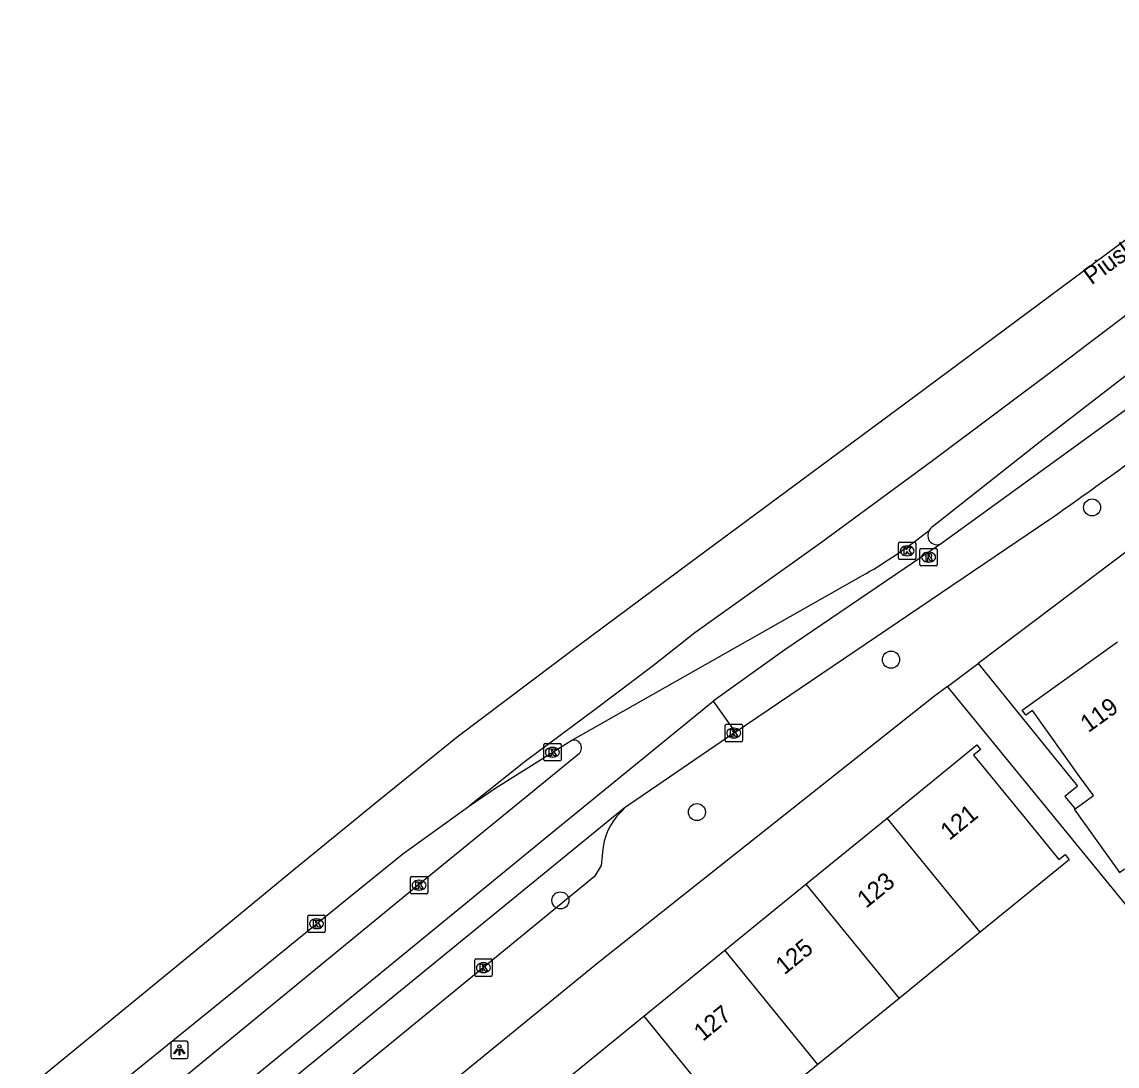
# Model space of a CAD drawing. Extents: x 162532 to 163264, y 381233 to 382042.
# Drawn here: x 162700.3 to 162763.2, y 381968.6 to 382028.5 of the extents above; entities that cross this region are included whole.
import ezdxf

# ---------------------------------------------------------------- set-up
doc = ezdxf.new("R2010")
doc.units = 0
for name, color, linetype in [('IMGEO_Boom', 7, 'Continuous'), ('IMGEO_Fietspad_open', 7, 'Continuous'), ('IMGEO_Kolk', 7, 'Continuous'), ('IMGEO_Lichtpunt', 7, 'Continuous'), ('IMGEO_Openbare_ruimte_label', 7, 'Continuous'), ('IMGEO_Pand', 7, 'Continuous'), ('IMGEO_Pand_nummerreeks', 7, 'Continuous'), ('IMGEO_Rijbaan_lokaal_gesloten', 7, 'Continuous'), ('IMGEO_Rijbaan_lokaal_open', 7, 'Continuous'), ('IMGEO_Rijbaan_regionaal_gesloten', 7, 'Continuous'), ('IMGEO_Rioolput', 7, 'Continuous'), ('IMGEO_Voetpad_open', 7, 'Continuous')]:
    doc.layers.add(name, color=color, linetype=linetype)

msp = doc.modelspace()

# ---------------------------------------------------------------- linework, layer by layer
at = {"layer": 'IMGEO_Boom'}
for centre in [(162761.718, 382000.675), (162750.181, 381991.94), (162739.048, 381983.196), (162731.214, 381978.13)]:
    msp.add_circle(centre, 0.489, dxfattribs=at)
at = {"layer": 'IMGEO_Fietspad_open'}
for points in [[(162781.233, 382018.555), (162766.904, 382008.631), (162766.418, 382008.278), (162753.074, 381998.605)], [(162741.237, 381987.785), (162759.286, 382000), (162759.577, 382000.197)]]:
    msp.add_lwpolyline(points, dxfattribs=at)
msp.add_arc((162620.552, 382198.621), 242.281, 305.01685, 307.45193, dxfattribs=at)
at = {"layer": 'IMGEO_Kolk'}
for p, q in [((162750.605, 381997.759), (162750.605, 381998.611)), ((162750.68, 381998.685), (162751.532, 381998.685)), ((162751.606, 381998.611), (162751.606, 381997.759)), ((162751.093, 381998.465), (162751.118, 381998.465)), ((162751.532, 381997.685), (162750.68, 381997.685)), ((162751.116, 381997.905), (162751.091, 381997.905)), ((162740.657, 381987.304), (162740.657, 381988.156)), ((162740.732, 381988.23), (162741.584, 381988.23)), ((162741.145, 381988.01), (162741.17, 381988.01)), ((162741.658, 381988.156), (162741.658, 381987.304)), ((162741.168, 381987.45), (162741.143, 381987.45)), ((162730.254, 381986.201), (162730.254, 381987.053)), ((162730.329, 381987.127), (162731.181, 381987.127)), ((162730.742, 381986.907), (162730.767, 381986.907)), ((162731.255, 381987.053), (162731.255, 381986.201)), ((162741.584, 381987.23), (162740.732, 381987.23)), ((162731.181, 381986.127), (162730.329, 381986.127)), ((162730.765, 381986.347), (162730.74, 381986.347)), ((162722.605, 381978.574), (162722.605, 381979.426)), ((162722.68, 381979.5), (162723.532, 381979.5)), ((162723.093, 381979.28), (162723.118, 381979.28)), ((162723.606, 381979.426), (162723.606, 381978.574)), ((162723.532, 381978.5), (162722.68, 381978.5)), ((162723.116, 381978.72), (162723.091, 381978.72)), ((162716.796, 381977.288), (162717.648, 381977.288)), ((162716.721, 381976.362), (162716.721, 381977.214)), ((162717.209, 381977.068), (162717.234, 381977.068)), ((162717.722, 381977.214), (162717.722, 381976.362)), ((162717.648, 381976.288), (162716.796, 381976.288)), ((162717.232, 381976.508), (162717.207, 381976.508)), ((162726.371, 381974.77), (162727.223, 381974.77)), ((162726.296, 381973.844), (162726.296, 381974.696)), ((162726.784, 381974.55), (162726.809, 381974.55)), ((162727.297, 381974.696), (162727.297, 381973.844)), ((162727.223, 381973.77), (162726.371, 381973.77)), ((162726.807, 381973.99), (162726.782, 381973.99))]:
    msp.add_line(p, q, dxfattribs=at)
for points in [[(162750.605, 381997.759), (162750.605, 381998.611)], [(162750.68, 381998.685), (162751.532, 381998.685)], [(162751.606, 381998.611), (162751.606, 381997.759)], [(162750.926, 381998.385), (162751.049, 381998.385), (162751.049, 381998.234), (162751.179, 381998.385), (162751.343, 381998.385), (162751.197, 381998.234), (162751.35, 381997.985), (162751.198, 381997.985), (162751.113, 381998.149), (162751.049, 381998.082), (162751.049, 381997.985), (162750.926, 381997.985), (162750.926, 381998.385)], [(162751.532, 381997.685), (162750.68, 381997.685)], [(162740.657, 381987.304), (162740.657, 381988.156)], [(162740.732, 381988.23), (162741.584, 381988.23)], [(162740.978, 381987.93), (162741.101, 381987.93), (162741.101, 381987.779), (162741.231, 381987.93), (162741.395, 381987.93), (162741.249, 381987.779), (162741.402, 381987.53), (162741.25, 381987.53), (162741.165, 381987.694), (162741.101, 381987.627), (162741.101, 381987.53), (162740.978, 381987.53), (162740.978, 381987.93)], [(162741.658, 381988.156), (162741.658, 381987.304)], [(162730.254, 381986.201), (162730.254, 381987.053)], [(162730.329, 381987.127), (162731.181, 381987.127)], [(162730.575, 381986.827), (162730.698, 381986.827), (162730.698, 381986.676), (162730.828, 381986.827), (162730.992, 381986.827), (162730.846, 381986.676), (162730.999, 381986.427), (162730.847, 381986.427), (162730.762, 381986.591), (162730.698, 381986.524), (162730.698, 381986.427), (162730.575, 381986.427), (162730.575, 381986.827)], [(162731.255, 381987.053), (162731.255, 381986.201)], [(162741.584, 381987.23), (162740.732, 381987.23)], [(162731.181, 381986.127), (162730.329, 381986.127)], [(162722.605, 381978.574), (162722.605, 381979.426)], [(162722.68, 381979.5), (162723.532, 381979.5)], [(162722.926, 381979.2), (162723.049, 381979.2), (162723.049, 381979.049), (162723.179, 381979.2), (162723.343, 381979.2), (162723.197, 381979.049), (162723.35, 381978.8), (162723.198, 381978.8), (162723.113, 381978.964), (162723.049, 381978.897), (162723.049, 381978.8), (162722.926, 381978.8), (162722.926, 381979.2)], [(162723.606, 381979.426), (162723.606, 381978.574)], [(162723.532, 381978.5), (162722.68, 381978.5)], [(162716.796, 381977.288), (162717.648, 381977.288)], [(162716.721, 381976.362), (162716.721, 381977.214)], [(162717.042, 381976.988), (162717.165, 381976.988), (162717.165, 381976.837), (162717.295, 381976.988), (162717.459, 381976.988), (162717.313, 381976.837), (162717.466, 381976.588), (162717.314, 381976.588), (162717.229, 381976.752), (162717.165, 381976.685), (162717.165, 381976.588), (162717.042, 381976.588), (162717.042, 381976.988)], [(162717.722, 381977.214), (162717.722, 381976.362)], [(162717.648, 381976.288), (162716.796, 381976.288)], [(162726.371, 381974.77), (162727.223, 381974.77)], [(162726.296, 381973.844), (162726.296, 381974.696)], [(162726.617, 381974.47), (162726.74, 381974.47), (162726.74, 381974.319), (162726.87, 381974.47), (162727.034, 381974.47), (162726.888, 381974.319), (162727.041, 381974.07), (162726.889, 381974.07), (162726.804, 381974.234), (162726.74, 381974.167), (162726.74, 381974.07), (162726.617, 381974.07), (162726.617, 381974.47)], [(162727.297, 381974.696), (162727.297, 381973.844)], [(162727.223, 381973.77), (162726.371, 381973.77)]]:
    msp.add_lwpolyline(points, dxfattribs=at)
for centre, start, end in [((162750.682, 381998.609), 91.55205, 178.44795), ((162750.682, 381998.609), 91.55205, 178.44795), ((162751.53, 381998.609), 1.55205, 88.44795), ((162751.53, 381998.609), 1.55205, 88.44795), ((162750.682, 381997.761), 181.55205, 268.44795), ((162750.682, 381997.761), 181.55205, 268.44795), ((162751.53, 381997.761), 271.55205, 358.44795), ((162751.53, 381997.761), 271.55205, 358.44795), ((162740.734, 381988.154), 91.55205, 178.44795), ((162740.734, 381988.154), 91.55205, 178.44795), ((162741.582, 381988.154), 1.55205, 88.44795), ((162741.582, 381988.154), 1.55205, 88.44795), ((162740.734, 381987.306), 181.55205, 268.44795), ((162740.734, 381987.306), 181.55205, 268.44795), ((162741.582, 381987.306), 271.55205, 358.44795), ((162741.582, 381987.306), 271.55205, 358.44795), ((162730.331, 381987.051), 91.55205, 178.44795), ((162730.331, 381987.051), 91.55205, 178.44795), ((162731.179, 381987.051), 1.55205, 88.44795), ((162731.179, 381987.051), 1.55205, 88.44795), ((162730.331, 381986.203), 181.55205, 268.44795), ((162730.331, 381986.203), 181.55205, 268.44795), ((162731.179, 381986.203), 271.55205, 358.44795), ((162731.179, 381986.203), 271.55205, 358.44795), ((162722.682, 381979.424), 91.55205, 178.44795), ((162722.682, 381979.424), 91.55205, 178.44795), ((162723.53, 381979.424), 1.55205, 88.44795), ((162723.53, 381979.424), 1.55205, 88.44795), ((162722.682, 381978.576), 181.55205, 268.44795), ((162722.682, 381978.576), 181.55205, 268.44795), ((162723.53, 381978.576), 271.55205, 358.44795), ((162723.53, 381978.576), 271.55205, 358.44795), ((162716.798, 381977.212), 91.55205, 178.44795), ((162716.798, 381977.212), 91.55205, 178.44795), ((162717.646, 381977.212), 1.55205, 88.44795), ((162717.646, 381977.212), 1.55205, 88.44795), ((162716.798, 381976.364), 181.55205, 268.44795), ((162716.798, 381976.364), 181.55205, 268.44795), ((162717.646, 381976.364), 271.55205, 358.44795), ((162717.646, 381976.364), 271.55205, 358.44795), ((162726.373, 381974.694), 91.55205, 178.44795), ((162726.373, 381974.694), 91.55205, 178.44795), ((162727.221, 381974.694), 1.55205, 88.44795), ((162727.221, 381974.694), 1.55205, 88.44795), ((162726.373, 381973.846), 181.55205, 268.44795), ((162726.373, 381973.846), 181.55205, 268.44795), ((162727.221, 381973.846), 271.55205, 358.44795), ((162727.221, 381973.846), 271.55205, 358.44795)]:
    msp.add_arc(centre, 0.0765, start, end, dxfattribs=at)
for centre, major_axis, ratio, start_param, end_param in [((162751.092, 381998.185), (-0.387, 0.002), 0.722429, 4.712389, 7.853982), ((162751.117, 381998.185), (-0.39, 0.002), 0.717154, 1.570796, 4.712389), ((162741.144, 381987.73), (-0.387, 0.002), 0.722429, 4.712389, 7.853982), ((162741.169, 381987.73), (-0.39, 0.002), 0.717154, 1.570796, 4.712389), ((162730.741, 381986.627), (-0.387, 0.002), 0.722429, 4.712389, 7.853982), ((162730.766, 381986.627), (-0.39, 0.002), 0.717154, 1.570796, 4.712389), ((162723.092, 381979), (-0.387, 0.002), 0.722429, 4.712389, 7.853982), ((162723.117, 381979), (-0.39, 0.002), 0.717154, 1.570796, 4.712389), ((162717.208, 381976.788), (-0.387, 0.002), 0.722429, 4.712389, 7.853982), ((162717.233, 381976.788), (-0.39, 0.002), 0.717154, 1.570796, 4.712389), ((162726.783, 381974.27), (-0.387, 0.002), 0.722429, 4.712389, 7.853982), ((162726.808, 381974.27), (-0.39, 0.002), 0.717154, 1.570796, 4.712389)]:
    msp.add_ellipse(centre, major_axis=major_axis, ratio=ratio, start_param=start_param, end_param=end_param, dxfattribs=at)
at = {"layer": 'IMGEO_Lichtpunt'}
for p, q in [((162708.857, 381969.953), (162708.857, 381969.146)), ((162708.857, 381969.953), (162708.857, 381969.146)), ((162709.759, 381970.048), (162708.951, 381970.048)), ((162709.759, 381970.048), (162708.951, 381970.048)), ((162709.853, 381969.146), (162709.853, 381969.953)), ((162709.853, 381969.146), (162709.853, 381969.953)), ((162708.951, 381969.052), (162709.759, 381969.052)), ((162708.951, 381969.052), (162709.759, 381969.052))]:
    msp.add_line(p, q, dxfattribs=at)
for points in [[(162709.231, 381969.617), (162709.27, 381969.589), (162709.082, 381969.327), (162709.044, 381969.354), (162709.231, 381969.617)], [(162709.333, 381969.569), (162709.38, 381969.569), (162709.38, 381969.247), (162709.333, 381969.247), (162709.333, 381969.569)], [(162709.443, 381969.589), (162709.481, 381969.616), (162709.668, 381969.354), (162709.629, 381969.326), (162709.443, 381969.589)]]:
    msp.add_lwpolyline(points, dxfattribs=at)
msp.add_circle((162709.356, 381969.751), 0.0994, dxfattribs=at)
for centre, start, end in [((162708.951, 381969.953), 90, 180), ((162708.951, 381969.953), 90, 180), ((162709.759, 381969.953), 0, 90), ((162709.759, 381969.953), 0, 90), ((162708.951, 381969.146), 180, 270), ((162708.951, 381969.146), 180, 270), ((162709.759, 381969.146), 270, 0), ((162709.759, 381969.146), 270, 360)]:
    msp.add_arc(centre, 0.0946, start, end, dxfattribs=at)
at = {"layer": 'IMGEO_Pand'}
for points in [[(162760.739, 381983.391), (162761.79, 381984.145), (162761, 381985.246), (162758.293, 381989.02), (162757.917, 381988.75), (162757.71, 381989.039), (162763.174, 381992.958)], [(162749.952, 381982.851), (162755.1, 381987.046), (162755.311, 381986.787), (162754.92, 381986.468), (162757.868, 381982.851), (162759.81, 381980.468), (162760.168, 381980.759), (162760.407, 381980.465), (162755.293, 381976.297)], [(162760.739, 381983.391), (162760.69, 381983.356), (162763.29, 381979.73), (162763.571, 381979.932)], [(162745.301, 381979.061), (162749.952, 381982.851)], [(162755.293, 381976.297), (162749.952, 381982.851)], [(162740.65, 381975.271), (162745.301, 381979.061)], [(162745.301, 381979.061), (162750.642, 381972.507)], [(162755.293, 381976.297), (162750.642, 381972.507)], [(162735.998, 381971.481), (162740.65, 381975.271)], [(162745.991, 381968.717), (162740.65, 381975.271)], [(162750.642, 381972.507), (162745.991, 381968.717)], [(162731.347, 381967.691), (162735.998, 381971.481)], [(162735.998, 381971.481), (162741.338, 381964.926)], [(162745.991, 381968.717), (162741.338, 381964.926)]]:
    msp.add_lwpolyline(points, dxfattribs=at)
at = {"layer": 'IMGEO_Rijbaan_lokaal_gesloten'}
for points in [[(162694.41, 381952.302), (162718.174, 381971.736), (162730.755, 381982.044), (162739.98, 381989.555)], [(162739.98, 381989.555), (162741.237, 381987.785)], [(162741.237, 381987.785), (162741.157, 381987.731), (162734.879, 381983.414)], [(162734.879, 381983.414), (162719.334, 381970.721), (162660.667, 381922.782), (162621.159, 381890.444), (162606.537, 381878.623)]]:
    msp.add_lwpolyline(points, dxfattribs=at)
at = {"layer": 'IMGEO_Rijbaan_lokaal_open'}
for points in [[(162753.074, 381998.605), (162744.092, 381992.496), (162739.98, 381989.555)], [(162692.795, 381954.244), (162706.361, 381965.315), (162723.06, 381979.017), (162732.21, 381986.499)]]:
    msp.add_lwpolyline(points, dxfattribs=at)
for centre, radius, start, end in [((162752.862, 381999.068), 0.574, 150.34675, 211.80403), ((162752.809, 381999.053), 0.521, 213.48847, 300.57019), ((162731.985, 381986.883), 0.446, 300.38063, 113.49843)]:
    msp.add_arc(centre, radius, start, end, dxfattribs=at)
at = {"layer": 'IMGEO_Rijbaan_regionaal_gesloten'}
for points in [[(162536.507, 381827.181), (162540.157, 381830.785), (162552.383, 381842.71), (162567.001, 381856.379), (162572.096, 381861.048), (162587.252, 381874.266), (162599.477, 381884.467), (162624.285, 381904.911), (162662.123, 381935.842), (162667.509, 381940.274), (162683.823, 381953.589), (162710.356, 381975.317), (162716.011, 381979.972), (162720.796, 381983.875), (162725.296, 381987.518), (162732.266, 381992.774), (162738.678, 381997.54), (162745.062, 382002.248), (162751.538, 382007.048), (162758.019, 382011.857), (162764.398, 382016.604), (162770.791, 382021.331), (162777.282, 382026.141), (162780.539, 382028.529)], [(162783.005, 382026.246), (162782.343, 382025.749), (162771.765, 382017.767), (162766.195, 382013.611), (162759.782, 382008.767), (162752.555, 382003.342), (162746.142, 381998.615), (162738.931, 381993.484), (162736.552, 381991.602), (162733.278, 381989.131), (162729.2, 381986.09), (162726.008, 381983.557)], [(162779.895, 382020.311), (162766.951, 382010.772), (162758.745, 382004.443), (162752.57, 381999.564)], [(162751.833, 381998.951), (162752.364, 381999.352)], [(162731.807, 381987.292), (162748.546, 381996.767)], [(162726.008, 381983.557), (162727.508, 381984.595), (162731.807, 381987.292)], [(162562.147, 381847.417), (162563.048, 381848.267), (162568.79, 381853.73), (162570.541, 381855.349), (162576.654, 381860.802), (162581.631, 381865.192), (162587.814, 381870.584), (162593.659, 381875.675), (162600.282, 381881.209), (162616.901, 381894.769), (162628.275, 381903.978), (162646.842, 381919.202), (162662.907, 381932.358), (162665.643, 381934.608), (162671.529, 381939.448), (162680.739, 381946.928), (162688.64, 381953.42), (162696.581, 381959.932), (162705.643, 381967.393), (162712.504, 381972.937), (162718.866, 381978.131), (162722.177, 381980.799), (162726.008, 381983.557)]]:
    msp.add_lwpolyline(points, dxfattribs=at)
for centre, radius, start, end in [((162752.856, 381999.08), 0.562, 120.56431, 151.08043), ((162735.769, 382019.562), 26.131, 299.27085, 307.93211)]:
    msp.add_arc(centre, radius, start, end, dxfattribs=at)
at = {"layer": 'IMGEO_Rioolput'}
for p, q in [((162751.835, 381997.392), (162751.835, 381998.244)), ((162751.91, 381998.318), (162752.762, 381998.318)), ((162752.323, 381998.098), (162752.348, 381998.098)), ((162752.836, 381998.244), (162752.836, 381997.392)), ((162752.346, 381997.538), (162752.321, 381997.538)), ((162752.762, 381997.318), (162751.91, 381997.318))]:
    msp.add_line(p, q, dxfattribs=at)
for points in [[(162751.835, 381997.392), (162751.835, 381998.244)], [(162751.91, 381998.318), (162752.762, 381998.318)], [(162752.424, 381998.016), (162752.172, 381998.018), (162752.172, 381997.618)], [(162752.836, 381998.244), (162752.836, 381997.392)], [(162752.172, 381997.618), (162752.296, 381997.618), (162752.296, 381997.78), (162752.307, 381997.78)], [(162752.35, 381997.937), (162752.296, 381997.937), (162752.296, 381997.856)], [(162752.296, 381997.856), (162752.348, 381997.856)], [(162752.354, 381997.751), (162752.425, 381997.618), (162752.565, 381997.618), (162752.5, 381997.744)], [(162752.762, 381997.318), (162751.91, 381997.318)]]:
    msp.add_lwpolyline(points, dxfattribs=at)
for centre, radius, start, end in [((162751.912, 381998.242), 0.0765, 91.55205, 178.44795), ((162751.912, 381998.242), 0.0765, 91.55205, 178.44795), ((162752.423, 381997.906), 0.109, 350.36119, 89.41601), ((162752.76, 381998.242), 0.0765, 1.55205, 88.44795), ((162752.76, 381998.242), 0.0765, 1.55205, 88.44795), ((162751.912, 381997.394), 0.0765, 181.55205, 268.44795), ((162751.912, 381997.394), 0.0765, 181.55205, 268.44795), ((162752.306, 381997.727), 0.0533, 26.02933, 88.69889), ((162752.332, 381998.045), 0.19, 274.7715, 282.96867), ((162752.356, 381997.841), 0.0964, 77.00612, 93.18647), ((162752.37, 381997.898), 0.0378, 276.66336, 79.67722), ((162752.421, 381997.906), 0.112, 277.58423, 350.98172), ((162752.405, 381997.691), 0.108, 29.51342, 73.79051), ((162752.76, 381997.394), 0.0765, 271.55205, 358.44795), ((162752.76, 381997.394), 0.0765, 271.55205, 358.44795)]:
    msp.add_arc(centre, radius, start, end, dxfattribs=at)
for centre, major_axis, ratio, start_param, end_param in [((162752.322, 381997.818), (-0.387, 0.002), 0.722429, 4.712389, 7.853982), ((162752.347, 381997.818), (-0.39, 0.002), 0.717154, 1.570796, 4.712389)]:
    msp.add_ellipse(centre, major_axis=major_axis, ratio=ratio, start_param=start_param, end_param=end_param, dxfattribs=at)
at = {"layer": 'IMGEO_Voetpad_open'}
for points in [[(162785.567, 382013.659), (162766.164, 382000), (162755.181, 381991.723)], [(162753.421, 381990.397), (162755.181, 381991.723)], [(162755.181, 381991.723), (162760.882, 381984.683), (162760.162, 381984.097), (162760.739, 381983.391)], [(162753.421, 381990.397), (162752.605, 381989.782), (162733.407, 381974.565), (162722.888, 381965.976)], [(162762.844, 381966.555), (162768.881, 381971.507), (162753.421, 381990.397)], [(162734.879, 381983.414), (162734.674, 381983.196)], [(162733.629, 381980.885), (162733.544, 381980.135), (162733.168, 381979.496), (162726.796, 381974.271), (162710.873, 381961.232), (162692.562, 381946.284), (162678.17, 381934.546), (162660.687, 381920.23), (162645.534, 381907.811), (162628.02, 381893.546), (162627.054, 381892.753)]]:
    msp.add_lwpolyline(points, dxfattribs=at)
msp.add_arc((162737.172, 381980.675), 3.549, 134.73293, 176.60351, dxfattribs=at)

# ---------------------------------------------------------------- texts
at = {"layer": 'IMGEO_Openbare_ruimte_label'}
msp.add_text('Piuslaan', height=1, rotation=36.21688, dxfattribs=at).set_placement((162761.683, 382013.41))
at = {"layer": 'IMGEO_Pand_nummerreeks'}
for s, rotation, p in [('119', 35.64943, (162761.499, 381987.721)), ('121', 39.17533, (162753.528, 381981.534)), ('123', 39.17533, (162748.753, 381977.643)), ('125', 39.17533, (162744.067, 381973.824)), ('127', 39.17533, (162739.381, 381970.006))]:
    msp.add_text(s, height=1, rotation=rotation, dxfattribs=at).set_placement(p)

doc.saveas('drawing.dxf')
